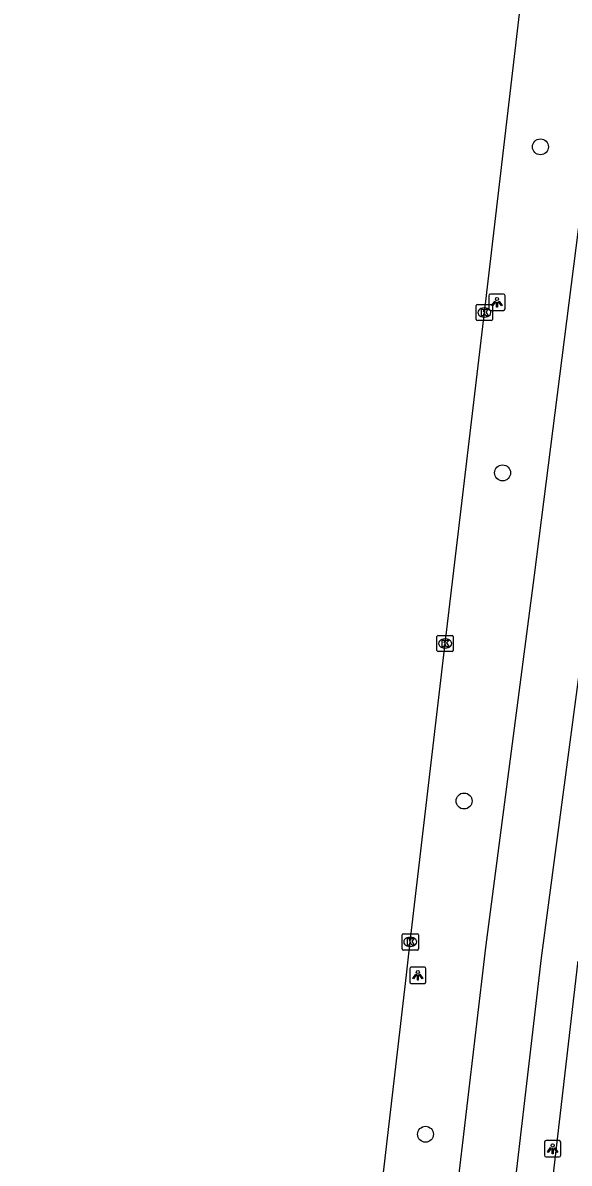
# Model space of a CAD drawing. Extents: x 161243 to 161752, y 384138 to 384885.
# Drawn here: x 161264.9 to 161298.5, y 384518.6 to 384588.6 of the extents above; entities that cross this region are included whole.
import ezdxf

# ---------------------------------------------------------------- set-up
doc = ezdxf.new("R2010")
doc.units = 0
for name, color, linetype in [('IMGEO_Boom', 7, 'Continuous'), ('IMGEO_Fietspad_gesloten', 7, 'Continuous'), ('IMGEO_Kolk', 7, 'Continuous'), ('IMGEO_Lichtpunt', 7, 'Continuous'), ('IMGEO_OVBaan_gesloten', 7, 'Continuous'), ('IMGEO_Voetpad_open', 7, 'Continuous')]:
    doc.layers.add(name, color=color, linetype=linetype)

msp = doc.modelspace()

# ---------------------------------------------------------------- linework, layer by layer
at = {"layer": 'IMGEO_Boom'}
for centre in [(161296.698, 384580.943), (161294.375, 384560.934), (161292.011, 384540.797), (161289.64, 384520.345)]:
    msp.add_circle(centre, 0.489, dxfattribs=at)
at = {"layer": 'IMGEO_Fietspad_gesloten'}
for points in [[(161270.005, 384301.578), (161270.134, 384303.063), (161273.019, 384327.449), (161276.269, 384355.259), (161281.811, 384402.692), (161289.671, 384470.352), (161296.755, 384531.182), (161299.82, 384554.106), (161304.483, 384590.763), (161310.58, 384642.356), (161311.044, 384646.284), (161311.712, 384651.942), (161311.774, 384652.424)], [(161306.453, 384637.728), (161300.999, 384591.473), (161296.311, 384554.647), (161293.323, 384531.813), (161286.202, 384471.417), (161278.307, 384403.15), (161275.866, 384382.258), (161272.845, 384356.399), (161269.542, 384328.133), (161269.524, 384327.978)]]:
    msp.add_lwpolyline(points, dxfattribs=at)
at = {"layer": 'IMGEO_Kolk'}
for p, q in [((161292.754, 384570.349), (161292.754, 384571.201)), ((161292.829, 384571.275), (161293.681, 384571.275)), ((161293.242, 384571.055), (161293.267, 384571.055)), ((161293.755, 384571.201), (161293.755, 384570.349)), ((161293.681, 384570.275), (161292.829, 384570.275)), ((161293.265, 384570.495), (161293.24, 384570.495)), ((161290.347, 384550.038), (161290.347, 384550.89)), ((161290.422, 384550.964), (161291.274, 384550.964)), ((161290.835, 384550.744), (161290.86, 384550.744)), ((161291.348, 384550.89), (161291.348, 384550.038)), ((161291.274, 384549.964), (161290.422, 384549.964)), ((161290.858, 384550.184), (161290.833, 384550.184)), ((161288.206, 384531.724), (161288.206, 384532.576)), ((161288.281, 384532.65), (161289.133, 384532.65)), ((161288.694, 384532.43), (161288.719, 384532.43)), ((161289.207, 384532.576), (161289.207, 384531.724)), ((161289.133, 384531.65), (161288.281, 384531.65)), ((161288.717, 384531.87), (161288.692, 384531.87))]:
    msp.add_line(p, q, dxfattribs=at)
for points in [[(161292.754, 384570.349), (161292.754, 384571.201)], [(161292.829, 384571.275), (161293.681, 384571.275)], [(161293.075, 384570.975), (161293.198, 384570.975), (161293.198, 384570.824), (161293.328, 384570.975), (161293.492, 384570.975), (161293.346, 384570.824), (161293.499, 384570.575), (161293.347, 384570.575), (161293.262, 384570.739), (161293.198, 384570.672), (161293.198, 384570.575), (161293.075, 384570.575), (161293.075, 384570.975)], [(161293.755, 384571.201), (161293.755, 384570.349)], [(161293.681, 384570.275), (161292.829, 384570.275)], [(161290.347, 384550.038), (161290.347, 384550.89)], [(161290.422, 384550.964), (161291.274, 384550.964)], [(161290.668, 384550.664), (161290.791, 384550.664), (161290.791, 384550.513), (161290.921, 384550.664), (161291.085, 384550.664), (161290.939, 384550.513), (161291.092, 384550.264), (161290.94, 384550.264), (161290.855, 384550.428), (161290.791, 384550.361), (161290.791, 384550.264), (161290.668, 384550.264), (161290.668, 384550.664)], [(161291.348, 384550.89), (161291.348, 384550.038)], [(161291.274, 384549.964), (161290.422, 384549.964)], [(161288.206, 384531.724), (161288.206, 384532.576)], [(161288.281, 384532.65), (161289.133, 384532.65)], [(161288.527, 384532.35), (161288.65, 384532.35), (161288.65, 384532.199), (161288.78, 384532.35), (161288.944, 384532.35), (161288.798, 384532.199), (161288.951, 384531.95), (161288.799, 384531.95), (161288.714, 384532.114), (161288.65, 384532.047), (161288.65, 384531.95), (161288.527, 384531.95), (161288.527, 384532.35)], [(161289.207, 384532.576), (161289.207, 384531.724)], [(161289.133, 384531.65), (161288.281, 384531.65)]]:
    msp.add_lwpolyline(points, dxfattribs=at)
for centre, start, end in [((161292.831, 384571.199), 91.55205, 178.44795), ((161292.831, 384571.199), 91.55205, 178.44795), ((161293.679, 384571.199), 1.55205, 88.44795), ((161293.679, 384571.199), 1.55205, 88.44795), ((161292.831, 384570.351), 181.55205, 268.44795), ((161292.831, 384570.351), 181.55205, 268.44795), ((161293.679, 384570.351), 271.55205, 358.44795), ((161293.679, 384570.351), 271.55205, 358.44795), ((161290.424, 384550.888), 91.55205, 178.44795), ((161290.424, 384550.888), 91.55205, 178.44795), ((161291.272, 384550.888), 1.55205, 88.44795), ((161291.272, 384550.888), 1.55205, 88.44795), ((161290.424, 384550.04), 181.55205, 268.44795), ((161290.424, 384550.04), 181.55205, 268.44795), ((161291.272, 384550.04), 271.55205, 358.44795), ((161291.272, 384550.04), 271.55205, 358.44795), ((161288.283, 384532.574), 91.55205, 178.44795), ((161288.283, 384532.574), 91.55205, 178.44795), ((161289.131, 384532.574), 1.55205, 88.44795), ((161289.131, 384532.574), 1.55205, 88.44795), ((161288.283, 384531.726), 181.55205, 268.44795), ((161288.283, 384531.726), 181.55205, 268.44795), ((161289.131, 384531.726), 271.55205, 358.44795), ((161289.131, 384531.726), 271.55205, 358.44795)]:
    msp.add_arc(centre, 0.0765, start, end, dxfattribs=at)
for centre, major_axis, ratio, start_param, end_param in [((161293.241, 384570.775), (-0.387, 0.002), 0.722429, 4.712389, 7.853982), ((161293.266, 384570.775), (-0.39, 0.002), 0.717154, 1.570796, 4.712389), ((161290.834, 384550.464), (-0.387, 0.002), 0.722429, 4.712389, 7.853982), ((161290.859, 384550.464), (-0.39, 0.002), 0.717154, 1.570796, 4.712389), ((161288.693, 384532.15), (-0.387, 0.002), 0.722429, 4.712389, 7.853982), ((161288.718, 384532.15), (-0.39, 0.002), 0.717154, 1.570796, 4.712389)]:
    msp.add_ellipse(centre, major_axis=major_axis, ratio=ratio, start_param=start_param, end_param=end_param, dxfattribs=at)
at = {"layer": 'IMGEO_Lichtpunt'}
for p, q in [((161293.532, 384571.804), (161293.532, 384570.997)), ((161293.532, 384571.804), (161293.532, 384570.997)), ((161294.434, 384571.899), (161293.626, 384571.899)), ((161294.434, 384571.899), (161293.626, 384571.899)), ((161294.528, 384570.997), (161294.528, 384571.804)), ((161294.528, 384570.997), (161294.528, 384571.804)), ((161293.626, 384570.903), (161294.434, 384570.903)), ((161293.626, 384570.903), (161294.434, 384570.903)), ((161288.671, 384530.504), (161288.671, 384529.697)), ((161288.671, 384530.504), (161288.671, 384529.697)), ((161289.573, 384530.599), (161288.765, 384530.599)), ((161289.573, 384530.599), (161288.765, 384530.599)), ((161289.667, 384529.697), (161289.667, 384530.504)), ((161289.667, 384529.697), (161289.667, 384530.504)), ((161288.765, 384529.603), (161289.573, 384529.603)), ((161288.765, 384529.603), (161289.573, 384529.603)), ((161296.948, 384519.86), (161296.948, 384519.053)), ((161296.948, 384519.86), (161296.948, 384519.053)), ((161297.85, 384519.955), (161297.042, 384519.955)), ((161297.85, 384519.955), (161297.042, 384519.955)), ((161297.944, 384519.053), (161297.944, 384519.86)), ((161297.944, 384519.053), (161297.944, 384519.86)), ((161297.042, 384518.959), (161297.85, 384518.959)), ((161297.042, 384518.959), (161297.85, 384518.959))]:
    msp.add_line(p, q, dxfattribs=at)
for points in [[(161293.906, 384571.468), (161293.945, 384571.44), (161293.757, 384571.178), (161293.719, 384571.205), (161293.906, 384571.468)], [(161294.008, 384571.42), (161294.055, 384571.42), (161294.055, 384571.098), (161294.008, 384571.098), (161294.008, 384571.42)], [(161294.118, 384571.44), (161294.156, 384571.467), (161294.343, 384571.205), (161294.304, 384571.177), (161294.118, 384571.44)], [(161289.045, 384530.168), (161289.084, 384530.14), (161288.896, 384529.878), (161288.858, 384529.905), (161289.045, 384530.168)], [(161289.147, 384530.12), (161289.194, 384530.12), (161289.194, 384529.798), (161289.147, 384529.798), (161289.147, 384530.12)], [(161289.257, 384530.14), (161289.295, 384530.167), (161289.482, 384529.905), (161289.443, 384529.877), (161289.257, 384530.14)], [(161297.322, 384519.524), (161297.361, 384519.496), (161297.173, 384519.234), (161297.135, 384519.261), (161297.322, 384519.524)], [(161297.424, 384519.476), (161297.471, 384519.476), (161297.471, 384519.154), (161297.424, 384519.154), (161297.424, 384519.476)], [(161297.534, 384519.496), (161297.572, 384519.523), (161297.759, 384519.261), (161297.72, 384519.233), (161297.534, 384519.496)]]:
    msp.add_lwpolyline(points, dxfattribs=at)
for centre in [(161294.031, 384571.602), (161289.17, 384530.302), (161297.447, 384519.658)]:
    msp.add_circle(centre, 0.0994, dxfattribs=at)
for centre, start, end in [((161293.626, 384571.804), 90, 180), ((161293.626, 384571.804), 90, 180), ((161294.434, 384571.804), 0, 90), ((161294.434, 384571.804), 0, 90), ((161293.626, 384570.997), 180, 270), ((161293.626, 384570.997), 180, 270), ((161294.434, 384570.997), 270, 0), ((161294.434, 384570.997), 270, 360), ((161288.765, 384530.504), 90, 180), ((161288.765, 384530.504), 90, 180), ((161289.573, 384530.504), 0, 90), ((161289.573, 384530.504), 0, 90), ((161288.765, 384529.697), 180, 270), ((161288.765, 384529.697), 180, 270), ((161289.573, 384529.697), 270, 0), ((161289.573, 384529.697), 270, 360), ((161297.042, 384519.86), 90, 180), ((161297.042, 384519.86), 90, 180), ((161297.85, 384519.86), 0, 90), ((161297.85, 384519.86), 0, 90), ((161297.042, 384519.053), 180, 270), ((161297.042, 384519.053), 180, 270), ((161297.85, 384519.053), 270, 0), ((161297.85, 384519.053), 270, 360)]:
    msp.add_arc(centre, 0.0946, start, end, dxfattribs=at)
at = {"layer": 'IMGEO_OVBaan_gesloten'}
msp.add_lwpolyline([(161264.916, 384328.431), (161267.197, 384347.869), (161269.457, 384367.164), (161271.789, 384387.356), (161274.112, 384407.478), (161276.721, 384430.069), (161279.185, 384451.364), (161281.583, 384471.698), (161283.768, 384490.025), (161286.341, 384511.851), (161288.472, 384530.133), (161288.707, 384532.15), (161290.848, 384550.464), (161293.255, 384570.775), (161295.634, 384591.049), (161297.994, 384611.38), (161300.355, 384631.67), (161301.117, 384638.364)], dxfattribs=at)
at = {"layer": 'IMGEO_Voetpad_open'}
msp.add_lwpolyline([(161298.986, 384530.962), (161298.968, 384530.827), (161291.483, 384466.168)], dxfattribs=at)

doc.saveas('drawing.dxf')
